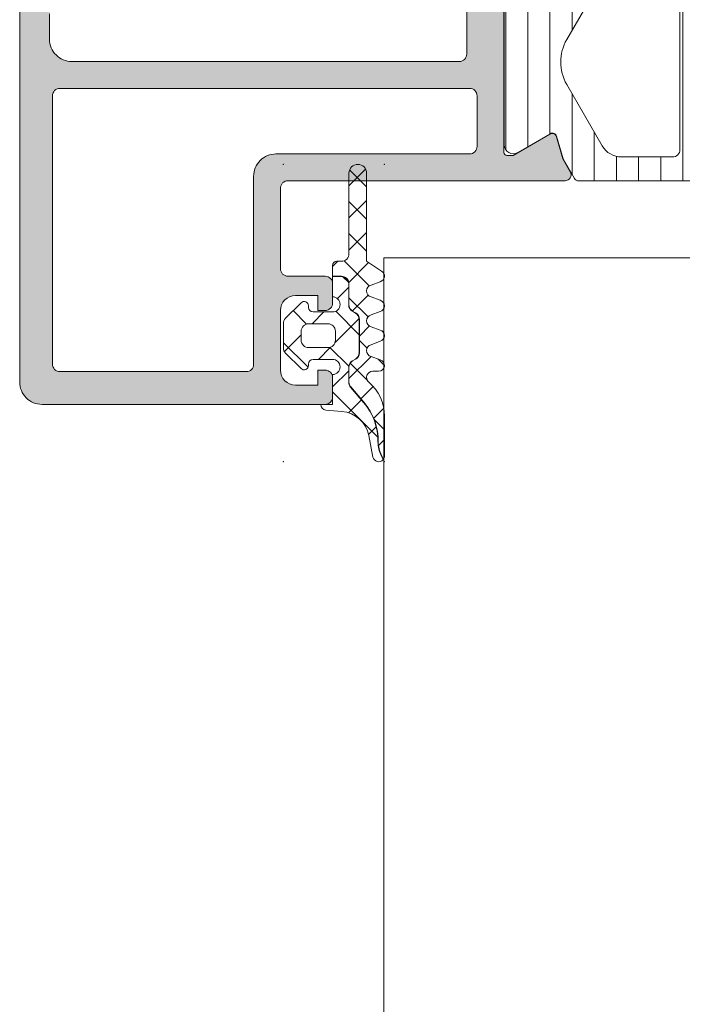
# Model space of a CAD drawing. Header units: millimetres. Extents: x 144573 to 336993, y 74252 to 247042.
# Tile 735 of 1056: x 224704 to 224748, y 185750 to 185816. Entities that reach past the tile are written whole.
import ezdxf

# ---------------------------------------------------------------- set-up
doc = ezdxf.new("R2010")
doc.units = ezdxf.units.MM
doc.layers.add('FASÁDA DETAILNÍ', color=255, linetype='Continuous', lineweight=0)
doc.layers.add('NOVA', color=255, linetype='Continuous', lineweight=0)

# ---------------------------------------------------------------- blocks, each defined once
blk = doc.blocks.new('A$C69D17D4D')
at = {"layer": 'FASÁDA DETAILNÍ'}
h = blk.add_hatch(color=256, dxfattribs=at)
edge = h.paths.add_edge_path(flags=16)
edge.add_ellipse((1561.518074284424, 12439.21063723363), major_axis=(-0.4999740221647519, 0), ratio=1, start_angle=-90.00297707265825, end_angle=0.00297707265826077)
edge.add_line((1561.01810026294, 12439.21061125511), (1561.01810026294, 12421.21061125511))
edge.add_ellipse((1561.518074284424, 12421.2105852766), major_axis=(-0.4999740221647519, 0), ratio=1, start_angle=-0.002977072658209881, end_angle=90.00297707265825)
edge.add_line((1561.51810026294, 12420.71061125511), (1574.01810026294, 12420.71061125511))
edge.add_ellipse((1574.018078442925, 12421.21063307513), major_axis=(-0.500021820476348, 0), ratio=1, start_angle=90.00250027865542, end_angle=179.9974997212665)
edge.add_line((1574.51810026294, 12421.21061125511), (1574.51810026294, 12433.81366225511))
edge.add_ellipse((1576.018099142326, 12433.81366337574), major_axis=(-1.499998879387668, 0), ratio=1, start_angle=-90.00004280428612, end_angle=4.2804259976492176e-05, ccw=False)
edge.add_line((1576.01810026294, 12435.31366225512), (1589.01808826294, 12435.31366225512))
edge.add_ellipse((1589.018088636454, 12435.81366188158), major_axis=(-0.4999996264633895, 0), ratio=1, start_angle=89.99995719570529, end_angle=180.0000428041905)
edge.add_line((1589.518088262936, 12435.81366225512), (1589.518088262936, 12439.21061125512))
edge.add_ellipse((1589.018088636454, 12439.21061162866), major_axis=(-0.49999962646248, 0), ratio=1, start_angle=179.9999571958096, end_angle=270.0000428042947)
edge.add_line((1589.018088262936, 12439.71061125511), (1561.518100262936, 12439.71061125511))
edge = h.paths.add_edge_path()
edge.add_line((1560.318088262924, 12468.51060625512), (1563.318088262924, 12468.51060625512))
edge.add_line((1563.318088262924, 12468.51060625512), (1563.318088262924, 12466.51060625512))
edge.add_arc((1562.81811424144, 12466.5105802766), 0.4999740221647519, -90.00297707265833, 0.0029770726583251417, ccw=False)
edge.add_line((1562.818088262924, 12466.01060625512), (1562.318088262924, 12466.01060625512))
edge.add_line((1562.318088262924, 12466.01060625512), (1562.318088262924, 12467.01060625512))
edge.add_line((1562.318088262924, 12467.01060625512), (1561.318088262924, 12467.01060625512))
edge.add_arc((1561.318152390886, 12466.01054212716), 1.000064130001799, 90.0036740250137, 179.9963259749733)
edge.add_line((1560.318088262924, 12466.01060625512), (1560.318088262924, 12462.01060625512))
edge.add_arc((1561.318118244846, 12462.01063623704), 1.000029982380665, 180.0017177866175, 269.9982822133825)
edge.add_line((1561.318088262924, 12461.01060625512), (1562.318088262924, 12461.01060625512))
edge.add_line((1562.318088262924, 12461.01060625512), (1562.318088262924, 12462.01060625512))
edge.add_line((1562.318088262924, 12462.01060625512), (1562.818088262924, 12462.01060625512))
edge.add_arc((1562.818082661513, 12461.51060065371), 0.5000056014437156, 0.0006418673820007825, 89.9993581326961, ccw=False)
edge.add_line((1563.318088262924, 12461.51060625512), (1563.318088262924, 12458.71060325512))
edge.add_arc((1562.818088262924, 12458.71060325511), 0.5, -180, 0, ccw=False)
edge.add_line((1562.318088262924, 12458.71060325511), (1562.318088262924, 12459.01060625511))
edge.add_arc((1561.818077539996, 12459.01059553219), 0.5000107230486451, 0.001228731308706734, 89.99877126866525)
edge.add_line((1561.818088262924, 12459.51060625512), (1561.318088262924, 12459.51060625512))
edge.add_arc((1561.318156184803, 12459.01053833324), 0.5000679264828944, 90.00778221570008, 179.9922177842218)
edge.add_line((1560.818088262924, 12459.01060625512), (1560.818088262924, 12447.71061125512))
edge.add_arc((1561.318110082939, 12447.71063307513), 0.5000218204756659, 180.0025002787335, 269.9974997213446)
edge.add_line((1561.318088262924, 12447.21061125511), (1561.818088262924, 12447.21061125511))
edge.add_arc((1561.818150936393, 12447.71054858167), 0.4999373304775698, 269.9928172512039, 360.007182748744)
edge.add_line((1562.318088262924, 12447.71061125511), (1562.318088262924, 12448.01061425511))
edge.add_arc((1562.81815106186, 12448.01055145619), 0.500062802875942, 90.0071953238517, 179.9928046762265, ccw=False)
edge.add_line((1562.818088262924, 12448.51061425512), (1567.318088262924, 12448.51061425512))
edge.add_arc((1567.318082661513, 12448.01060865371), 0.5000056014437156, 0.0006418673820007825, 89.9993581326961, ccw=False)
edge.add_line((1567.818088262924, 12448.01061425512), (1567.818088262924, 12447.21061125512))
edge.add_arc((1567.31811424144, 12447.2105852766), 0.4999740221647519, -90.00297707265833, 0.0029770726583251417, ccw=False)
edge.add_line((1567.318088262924, 12446.71061125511), (1565.318088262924, 12446.71061125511))
edge.add_arc((1565.318156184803, 12446.21054333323), 0.5000679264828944, 90.00778221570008, 179.9922177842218)
edge.add_line((1564.818088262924, 12446.21061125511), (1564.818088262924, 12445.71061125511))
edge.add_arc((1564.318150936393, 12445.71054858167), 0.499937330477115, -90.0071827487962, 0.007182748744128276, ccw=False)
edge.add_line((1564.318088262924, 12445.21061125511), (1561.318088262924, 12445.21061125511))
edge.add_arc((1561.318143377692, 12444.71055614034), 0.5000551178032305, 90.00631499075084, 179.993685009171)
edge.add_line((1560.818088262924, 12444.71061125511), (1560.818088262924, 12443.01061425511))
edge.add_arc((1562.318056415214, 12443.01058240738), 1.499968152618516, 179.9987834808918, 270.0012165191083)
edge.add_line((1562.318088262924, 12441.51061425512), (1588.318088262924, 12441.51061425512))
edge.add_arc((1588.318109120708, 12442.01059339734), 0.4999791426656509, 269.9976097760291, 360.002390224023)
edge.add_line((1588.818088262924, 12442.01061425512), (1588.818088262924, 12446.21061125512))
edge.add_arc((1588.318082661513, 12446.2106056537), 0.5000056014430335, 0.000641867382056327, 89.99935813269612)
edge.add_line((1588.318088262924, 12446.71061125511), (1586.318088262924, 12446.71061125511))
edge.add_arc((1586.318110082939, 12447.21063307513), 0.500021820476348, 180.0025002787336, 269.9974997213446, ccw=False)
edge.add_line((1585.818088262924, 12447.21061125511), (1585.818088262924, 12448.01061425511))
edge.add_arc((1586.31814081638, 12448.01056170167), 0.5000525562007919, 90.006021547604, 179.9939784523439, ccw=False)
edge.add_line((1586.318088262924, 12448.51061425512), (1591.318089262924, 12448.51061425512))
edge.add_line((1591.318089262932, 12448.51061425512), (1592.075978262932, 12448.29329325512))
edge.add_arc((1592.158669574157, 12448.58167166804), 0.2999999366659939, 253.9999757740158, 322.0951853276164)
edge.add_arc((1592.632089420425, 12448.21306111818), 0.3000001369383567, 90.0000300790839, 142.0952819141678, ccw=False)
edge.add_line((1592.632089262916, 12448.5130612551), (1594.696236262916, 12448.5130592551))
edge.add_arc((1594.696236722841, 12448.11305986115), 0.3999993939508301, -21.973769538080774, 90.00006587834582, ccw=False)
edge.add_line((1595.067178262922, 12447.96338725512), (1594.250817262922, 12445.94015825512))
edge.add_arc((1594.065347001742, 12446.01499487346), 0.1999993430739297, 245.85890762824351, 338.0260921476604, ccw=False)
edge.add_line((1593.983550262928, 12445.8324872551), (1591.599865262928, 12446.9008072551))
edge.add_arc((1591.518068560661, 12446.71829914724), 0.1999997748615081, 65.8589745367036, 180.819900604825)
edge.add_line((1591.318089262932, 12446.7154372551), (1591.318088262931, 12435.4113572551))
edge.add_arc((1591.50950276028, 12435.40292553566), 0.1916001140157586, 177.4777781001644, 271.0444500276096)
edge.add_line((1591.512995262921, 12435.21135725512), (1591.933579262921, 12435.21135725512))
edge.add_line((1591.933579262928, 12435.21135725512), (1594.399191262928, 12436.64309225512))
edge.add_arc((1594.550002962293, 12436.38375526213), 0.2999997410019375, 15.999971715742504, 120.1791961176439, ccw=False)
edge.add_line((1594.838381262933, 12436.4664462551), (1595.266252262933, 12434.9742852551))
edge.add_line((1595.266252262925, 12434.9742852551), (1595.764664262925, 12434.1110102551))
edge.add_arc((1595.418254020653, 12433.91101030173), 0.4000000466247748, -89.99996529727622, 29.99998843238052, ccw=False)
edge.add_line((1595.418254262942, 12433.51101025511), (1591.310323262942, 12433.51135725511))
edge.add_line((1591.310323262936, 12433.51135725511), (1576.818266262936, 12433.51366225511))
edge.add_arc((1576.818088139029, 12433.01366241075), 0.4999998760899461, 89.97958849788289, 180.0000178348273)
edge.add_line((1576.318088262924, 12433.01366225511), (1576.318088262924, 12427.61062025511))
edge.add_arc((1576.818087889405, 12427.61061988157), 0.49999962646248, 179.9999571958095, 270.0000428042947)
edge.add_line((1576.818088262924, 12427.11062025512), (1579.318088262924, 12427.11062025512))
edge.add_arc((1579.318088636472, 12426.61062062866), 0.4999996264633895, -4.280419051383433e-05, 90.00004280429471, ccw=False)
edge.add_line((1579.818088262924, 12426.61062025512), (1579.818088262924, 12425.31061725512))
edge.add_arc((1579.318109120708, 12425.31059639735), 0.4999791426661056, -90.0023902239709, 0.0023902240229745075, ccw=False)
edge.add_line((1579.318088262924, 12424.81061725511), (1578.818088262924, 12424.81061725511))
edge.add_line((1578.818088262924, 12424.81061725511), (1578.818088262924, 12425.81061725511))
edge.add_line((1578.818088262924, 12425.81061725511), (1577.318088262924, 12425.81061725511))
edge.add_arc((1577.318119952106, 12424.81058556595), 1.000031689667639, 90.00181559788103, 179.9981844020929)
edge.add_line((1576.318088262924, 12424.81061725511), (1576.318088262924, 12420.81061725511))
edge.add_arc((1577.318157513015, 12420.8106865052), 1.00006925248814, 180.0039674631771, 269.9960325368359)
edge.add_line((1577.318088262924, 12419.81061725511), (1578.818088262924, 12419.81061725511))
edge.add_line((1578.818088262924, 12419.81061725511), (1578.818088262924, 12420.81061725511))
edge.add_line((1578.818088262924, 12420.81061725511), (1579.318088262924, 12420.81061725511))
edge.add_arc((1579.31811424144, 12420.31064323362), 0.4999740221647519, -0.0029770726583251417, 90.00297707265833, ccw=False)
edge.add_line((1579.818088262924, 12420.31061725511), (1579.818088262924, 12419.0106142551))
edge.add_arc((1579.318082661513, 12419.01061985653), 0.5000056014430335, 270.0006418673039, 359.99935813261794, ccw=False)
edge.add_line((1579.318088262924, 12418.51061425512), (1560.318088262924, 12418.51061425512))
edge.add_arc((1560.318058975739, 12420.01058496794), 1.49997071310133, 179.9988812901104, 270.0011187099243, ccw=False)
edge.add_line((1558.818088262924, 12420.01061425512), (1558.818088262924, 12467.01060625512))
edge.add_arc((1560.318148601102, 12467.01054591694), 1.500060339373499, 90.00230465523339, 179.997695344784, ccw=False)
h = blk.add_hatch(dxfattribs=at)
h.set_pattern_fill('ANSI31', color=256, scale=0.468, angle=45, style=0)
h.set_pattern_definition([(90, (0, 0), (-1.4859, 3.33066907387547e-16), [])])
edge = h.paths.add_edge_path(flags=16)
edge.add_line((1618.729582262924, 12435.85868625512), (1620.012944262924, 12438.08139625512))
edge.add_ellipse((1618.281219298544, 12439.08126863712), major_axis=(-1.999654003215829, 0), ratio=1, start_angle=149.9984985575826, end_angle=209.999954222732)
edge.add_line((1620.012971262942, 12440.08109425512), (1619.360843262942, 12441.21061225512))
edge.add_ellipse((1616.762763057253, 12439.7106091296), major_axis=(-3.000005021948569, 0), ratio=1, start_angle=210.0000135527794, end_angle=253.9999452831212)
edge.add_line((1617.589679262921, 12442.59439825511), (1613.918657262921, 12443.64704625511))
edge.add_ellipse((1613.780838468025, 12443.16641522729), major_axis=(-0.5000002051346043, 0), ratio=1, start_angle=-106.000007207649, end_angle=0.0007989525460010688)
edge.add_line((1613.28083826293, 12443.16640825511), (1613.28094826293, 12435.60865525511))
edge.add_ellipse((1613.780948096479, 12435.60866508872), major_axis=(-0.4999998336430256, 0), ratio=1, start_angle=0.001126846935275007, end_angle=90.0008212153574)
edge.add_line((1613.780955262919, 12435.1086652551), (1617.430604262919, 12435.1087212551))
edge.add_ellipse((1617.430564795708, 12436.60872050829), major_axis=(-1.49999925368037, 0), ratio=1, start_angle=90.00150753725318, end_angle=149.9984727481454)
edge = h.paths.add_edge_path(flags=16)
edge.add_line((1611.680946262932, 12435.60863725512), (1611.680819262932, 12443.91196725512))
edge.add_ellipse((1611.180818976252, 12443.91195899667), major_axis=(-0.5000002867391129, 0), ratio=1, start_angle=180.0009463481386, end_angle=254.0000560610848)
edge.add_line((1611.318637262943, 12444.3925902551), (1605.365875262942, 12446.0995172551))
edge.add_ellipse((1605.228056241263, 12445.61888652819), major_axis=(-0.4999999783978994, 0), ratio=1, start_angle=-106.0000416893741, end_angle=0.000948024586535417)
edge.add_line((1604.728056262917, 12445.6188782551), (1604.728226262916, 12435.6085242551))
edge.add_ellipse((1605.22822645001, 12435.60853644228), major_axis=(-0.5000001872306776, 0), ratio=1, start_angle=0.00139654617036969, end_angle=90.00089529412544)
edge.add_line((1605.228234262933, 12435.10853625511), (1611.180954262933, 12435.10862625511))
edge.add_ellipse((1611.180945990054, 12435.60862652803), major_axis=(-0.5000002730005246, 0), ratio=1, start_angle=90.00094800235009, end_angle=180.0012292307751)
edge = h.paths.add_edge_path(flags=16)
edge.add_line((1597.363922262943, 12446.1576732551), (1595.530033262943, 12442.98128325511))
edge.add_ellipse((1598.128113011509, 12441.48128339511), major_axis=(-3.000002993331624, 0), ratio=1, start_angle=-29.99996390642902, end_angle=30.00149175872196)
edge.add_line((1595.530073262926, 12439.98121425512), (1597.910568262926, 12435.85833125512))
edge.add_ellipse((1599.209586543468, 12436.60836691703), major_axis=(-1.500000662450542, 0), ratio=1, start_angle=30.00155831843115, end_angle=90.0015171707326)
edge.add_line((1599.20962626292, 12435.10836625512), (1602.62824026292, 12435.10845725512))
edge.add_ellipse((1602.628226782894, 12435.60845673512), major_axis=(-0.4999994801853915, 0), ratio=1, start_angle=90.00154469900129, end_angle=180.0014346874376)
edge.add_line((1603.128226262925, 12435.60846925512), (1603.128045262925, 12445.90778425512))
edge.add_ellipse((1602.128044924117, 12445.90776591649), major_axis=(-1.000000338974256, 0), ratio=1, start_angle=180.0010507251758, end_angle=270.001527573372)
edge.add_line((1602.128018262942, 12446.90776625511), (1598.662920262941, 12446.90767325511))
edge.add_ellipse((1598.662960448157, 12445.4076731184), major_axis=(-1.500000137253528, 0), ratio=1, start_angle=270.0015349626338, end_angle=329.9999969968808)
edge = h.paths.add_edge_path()
edge.add_line((1595.516116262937, 12448.50754125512), (1602.069179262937, 12448.50776325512))
edge.add_arc((1602.069346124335, 12443.5077655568), 4.999997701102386, 73.99997623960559, 90.00191209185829, ccw=False)
edge.add_line((1603.44753426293, 12448.31407125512), (1618.33395226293, 12444.04546025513))
edge.add_arc((1618.471770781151, 12444.52609060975), 0.4999994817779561, 254.0000020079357, 360.0000739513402)
edge.add_line((1618.971770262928, 12444.5260912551), (1618.971770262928, 12448.4094652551))
edge.add_arc((1619.971770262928, 12448.40948525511), 1.0000000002, 0.0011459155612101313, 180.0011459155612, ccw=False)
edge.add_line((1620.971770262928, 12448.40950525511), (1620.971958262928, 12443.71116925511))
edge.add_line((1620.971958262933, 12443.71116925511), (1621.128010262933, 12443.71116925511))
edge.add_arc((1621.128010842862, 12443.4111692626), 0.2999999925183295, 21.973845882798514, 90.00011075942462, ccw=False)
edge.add_line((1621.406217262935, 12443.52342425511), (1622.379404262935, 12441.11152225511))
edge.add_arc((1622.564875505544, 12441.18635885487), 0.2000002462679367, 201.9737977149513, 294.1409822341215)
edge.add_line((1622.646672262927, 12441.0038502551), (1624.245357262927, 12441.7203502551))
edge.add_arc((1624.552095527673, 12441.03594449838), 0.7499997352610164, -1.858486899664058e-05, 114.14105846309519, ccw=False)
edge.add_line((1625.302095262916, 12441.03594425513), (1625.302095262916, 12435.92839525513))
edge.add_arc((1624.702095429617, 12435.92839538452), 0.5999998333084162, 239.857075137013, 359.9999876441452, ccw=False)
edge.add_line((1624.400800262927, 12435.4095302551), (1622.228843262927, 12436.6707462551))
edge.add_arc((1622.078194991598, 12436.4113136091), 0.3000003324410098, 59.85696930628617, 163.9999309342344)
edge.add_line((1621.789816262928, 12436.49400525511), (1621.355549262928, 12434.97953325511))
edge.add_line((1621.355549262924, 12434.9795332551), (1620.593001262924, 12433.6587612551))
edge.add_arc((1620.333194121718, 12433.80876199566), 0.2999999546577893, 267.5366952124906, 329.9998316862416, ccw=False)
edge.add_line((1620.320300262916, 12433.50903925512), (1596.330646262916, 12433.50903925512))
edge.add_arc((1596.310691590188, 12433.80837497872), 0.3000001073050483, 210.000147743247, 273.8138762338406, ccw=False)
edge.add_line((1596.050884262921, 12433.65837425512), (1595.288316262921, 12434.97918025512))
edge.add_line((1595.288316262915, 12434.97918025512), (1594.854049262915, 12436.49365125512))
edge.add_arc((1594.565670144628, 12436.41096010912), 0.3000005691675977, 15.99995676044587, 120.142918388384)
edge.add_line((1594.415022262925, 12436.6703932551), (1592.243066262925, 12435.4091772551))
edge.add_arc((1591.941770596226, 12435.92804267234), 0.6000003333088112, 180.0000398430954, 300.14295234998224, ccw=False)
edge.add_line((1591.341770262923, 12435.92804225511), (1591.341770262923, 12445.83164225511))
edge.add_arc((1592.091770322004, 12445.83164299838), 0.7500000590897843, 65.85897973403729, 180.0000567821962, ccw=False)
edge.add_line((1592.398508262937, 12446.51604925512), (1593.997193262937, 12445.79954925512))
edge.add_arc((1594.078990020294, 12445.98205785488), 0.2000002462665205, 245.8590177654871, 338.0262022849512)
edge.add_line((1594.264461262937, 12445.90722125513), (1595.237920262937, 12448.31979625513))
edge.add_arc((1595.516126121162, 12448.20754209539), 0.2999991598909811, 90.00188279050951, 158.0262614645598, ccw=False)
h = blk.add_hatch(dxfattribs=at)
h.set_pattern_fill('ANSI37', color=256, scale=0.48, angle=180, style=0)
h.set_pattern_definition([(225, (1579.318059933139, 12418.51058654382), (1.077630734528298, -1.077630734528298), []), (315, (1579.318059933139, 12418.51058654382), (1.077630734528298, 1.077630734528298), [])])
edge = h.paths.add_edge_path()
edge.add_line((1582.401476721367, 12425.72477271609), (1583.008534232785, 12425.49751382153))
edge.add_arc((1582.908059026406, 12425.1206776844), 0.3900009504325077, 284.92936879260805, 435.0706312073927, ccw=False)
edge.add_line((1583.008534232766, 12424.74384154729), (1582.401476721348, 12424.51658265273))
edge.add_arc((1582.508060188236, 12424.1206776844), 0.4100009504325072, 105.0676336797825, 254.9323663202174)
edge.add_line((1582.401476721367, 12423.72477271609), (1583.008534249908, 12423.49751381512))
edge.add_arc((1582.908060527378, 12423.1206776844), 0.390000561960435, 284.92915839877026, 435.0708416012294, ccw=False)
edge.add_line((1583.008534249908, 12422.74384155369), (1582.40147673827, 12422.51658265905))
edge.add_arc((1582.508058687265, 12422.1206776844), 0.4100005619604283, 105.0674286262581, 254.9325752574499)
edge.add_line((1582.401476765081, 12421.72477270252), (1583.008534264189, 12421.49751762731))
edge.add_arc((1582.908047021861, 12421.1206349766), 0.3900489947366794, 270.00000000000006, 435.0706831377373, ccw=False)
edge.add_line((1582.908047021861, 12420.73058598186), (1582.508057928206, 12420.73058598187))
edge.add_arc((1582.508057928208, 12420.32058542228), 0.4100005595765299, 90.00000000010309, 229.6800643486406)
edge.add_arc((1580.308088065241, 12417.72829920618), 2.989972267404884, 359.9986695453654, 409.6800621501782, ccw=False)
edge.add_line((1583.298060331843, 12417.72822977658), (1583.298059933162, 12415.05643819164))
edge.add_arc((1582.908059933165, 12415.05588054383), 0.3900003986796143, 324.3594300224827, 360.0819252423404, ccw=False)
edge.add_line((1583.22500872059, 12414.82862787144), (1583.095357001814, 12415.08691913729))
edge.add_arc((1584.873871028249, 12415.97966090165), 1.990000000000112, 179.3811308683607, 206.654791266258, ccw=False)
edge.add_arc((1578.870488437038, 12416.04450778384), 4.013732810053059, 359.381130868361, 400.6411808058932)
edge.add_line((1581.916122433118, 12418.65873130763), (1581.035255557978, 12419.68496264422))
edge.add_arc((1581.403983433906, 12420.0014606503), 0.4859333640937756, 180.0000000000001, 220.6411808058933, ccw=False)
edge.add_line((1580.918050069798, 12420.0014606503), (1580.918050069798, 12420.99905805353))
edge.add_arc((1581.408050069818, 12420.99905805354), 0.4900000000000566, 119.99999999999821, 179.9999999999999, ccw=False)
edge.add_line((1581.163050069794, 12421.42341050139), (1581.363050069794, 12421.53888055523))
edge.add_arc((1581.108050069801, 12421.98055351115), 0.5099999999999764, 299.9999999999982, 360.0000000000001)
edge.add_line((1581.61805006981, 12421.98055351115), (1581.61805006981, 12424.21756335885))
edge.add_arc((1581.108050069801, 12424.21756335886), 0.5100000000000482, 360.0000000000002, 419.999999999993)
edge.add_line((1581.363050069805, 12424.65923631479), (1581.163050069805, 12424.77470636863))
edge.add_arc((1581.408050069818, 12425.19905881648), 0.4899999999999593, 180.0000000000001, 239.999999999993, ccw=False)
edge.add_line((1580.918050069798, 12425.19905881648), (1580.918050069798, 12426.59905652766))
edge.add_arc((1580.408050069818, 12426.59905652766), 0.509999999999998, 360, 450.0000000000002)
edge.add_line((1580.408050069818, 12427.10905652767), (1579.818049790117, 12427.10905652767))
edge.add_line((1579.818049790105, 12427.10905652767), (1579.818050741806, 12427.82067807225))
edge.add_arc((1580.108050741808, 12427.82067768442), 0.2900000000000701, 89.99999999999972, 179.9999233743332, ccw=False)
edge.add_line((1580.108050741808, 12428.1106776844), (1580.40803587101, 12428.11067768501))
edge.add_arc((1580.408217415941, 12428.62049967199), 0.5098220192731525, 269.9795972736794, 360.024286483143)
edge.add_line((1580.91803938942, 12428.62071577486), (1580.918069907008, 12434.02067872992))
edge.add_arc((1581.50806838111, 12434.02067539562), 0.5899984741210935, -2.1772166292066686e-09, 179.9996761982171, ccw=False)
edge.add_line((1582.098066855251, 12434.02067539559), (1582.098066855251, 12428.11526714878))
edge.add_line((1582.098066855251, 12428.11526714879), (1583.102821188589, 12427.45856359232))
edge.add_arc((1582.908060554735, 12427.12067585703), 0.3899997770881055, 284.9297590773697, 420.0405788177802, ccw=False)
edge.add_line((1583.008538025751, 12426.74384153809), (1582.401476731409, 12426.51658265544))
edge.add_arc((1582.508060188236, 12426.1206776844), 0.4100009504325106, 105.0676322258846, 254.9323663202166)
h = blk.add_hatch(dxfattribs=at)
h.set_pattern_fill('ANSI37', color=256, scale=0.625, angle=180, style=0)
h.set_pattern_definition([(225, (1579.318059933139, 12418.51058654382), (1.403165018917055, -1.403165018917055), []), (315, (1579.318059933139, 12418.51058654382), (1.403165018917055, 1.403165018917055), [])])
edge = h.paths.add_edge_path()
edge.add_arc((1577.908066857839, 12425.1205382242), 0.2900050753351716, 0.0005107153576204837, 135.0024366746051, ccw=False)
edge.add_line((1578.198071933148, 12425.12054080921), (1578.198071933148, 12425.02054654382))
edge.add_arc((1578.508071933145, 12425.02054654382), 0.3099999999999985, 179.9999999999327, 270.0000000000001)
edge.add_line((1578.508071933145, 12424.71054654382), (1579.808047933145, 12424.71054654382))
edge.add_arc((1579.808047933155, 12425.22054654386), 0.5100000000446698, 269.9999999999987, 448.8764798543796)
edge.add_line((1579.818047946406, 12425.73044849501), (1579.818049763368, 12427.08905652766))
edge.add_line((1579.818049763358, 12427.08905652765), (1580.408050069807, 12427.08905652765))
edge.add_arc((1580.408050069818, 12426.59905652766), 0.4900000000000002, 360, 449.9999999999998, ccw=False)
edge.add_line((1580.898050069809, 12426.59905652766), (1580.898050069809, 12425.19905881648))
edge.add_arc((1581.408050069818, 12425.19905881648), 0.5099999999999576, 179.9999999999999, 239.9999999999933)
edge.add_line((1581.153050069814, 12424.75738586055), (1581.353050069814, 12424.64191580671))
edge.add_arc((1581.108050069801, 12424.21756335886), 0.4900000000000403, 359.9999999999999, 419.9999999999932, ccw=False)
edge.add_line((1581.598050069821, 12424.21756335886), (1581.598050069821, 12421.98055351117))
edge.add_arc((1581.108050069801, 12421.98055351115), 0.4899999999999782, 299.9999999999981, 359.9999999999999, ccw=False)
edge.add_line((1581.353050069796, 12421.5562010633), (1581.153050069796, 12421.44073100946))
edge.add_arc((1581.408050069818, 12420.99905805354), 0.5100000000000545, 119.9999999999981, 180.0000000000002)
edge.add_line((1580.898050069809, 12420.99905805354), (1580.898050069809, 12420.00146065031))
edge.add_arc((1581.403983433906, 12420.0014606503), 0.5059333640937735, 180, 220.6411808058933)
edge.add_line((1581.020079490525, 12419.67193624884), (1581.900946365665, 12418.64570491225))
edge.add_arc((1578.870488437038, 12416.04450778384), 3.993732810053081, 359.381130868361, 400.6411808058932, ccw=False)
edge.add_arc((1584.873871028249, 12415.97966090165), 2.010000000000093, 179.3811308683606, 206.6547912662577)
edge.add_line((1583.077482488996, 12415.07794685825), (1583.211523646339, 12414.81091098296))
edge.add_arc((1582.908059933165, 12415.05588054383), 0.3900003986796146, 191.0105624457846, 321.08797067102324, ccw=False)
edge.add_line((1582.525238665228, 12414.9813943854), (1582.245637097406, 12416.41948521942))
edge.add_arc((1580.272583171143, 12416.03587317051), 2.010000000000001, 371.0024964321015, 445.0047506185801)
edge.add_line((1580.447600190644, 12418.03823903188), (1579.374640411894, 12418.13202120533))
edge.add_arc((1579.408061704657, 12418.52058831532), 0.3900017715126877, 181.4698736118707, 265.0839953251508, ccw=False)
edge.add_line((1579.018188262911, 12418.51058425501), (1579.818059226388, 12418.51058425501))
edge.add_line((1579.818059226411, 12418.51058425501), (1579.818047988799, 12420.51066359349))
edge.add_arc((1579.808047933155, 12421.02056554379), 0.5100000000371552, 271.1235249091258, 450)
edge.add_line((1579.808047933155, 12421.53056554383), (1578.508071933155, 12421.53056554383))
edge.add_arc((1578.508071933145, 12421.22056554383), 0.3100000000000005, 90.00000000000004, 180.0000000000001)
edge.add_line((1578.198071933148, 12421.22056554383), (1578.198071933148, 12421.12054054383))
edge.add_arc((1577.908056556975, 12421.12056873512), 0.2900153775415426, 225.0033144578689, 359.9944304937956, ccw=False)
edge.add_line((1577.70299658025, 12420.91548503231), (1576.661699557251, 12421.95604945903))
edge.add_arc((1577.008059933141, 12422.30265368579), 0.4900000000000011, 180.0000000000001, 225.0201621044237, ccw=False)
edge.add_line((1576.518059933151, 12422.30265368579), (1576.518059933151, 12423.93870212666))
edge.add_arc((1577.008059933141, 12423.93870212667), 0.4899999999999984, 134.9723007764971, 179.9999999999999, ccw=False)
edge.add_line((1576.661745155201, 12424.28535191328), (1577.702993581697, 12425.32559405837))
edge = h.paths.add_edge_path()
edge.add_arc((1579.508081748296, 12423.42056935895), 0.4999901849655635, 360.0000000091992, 450.0000000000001)
edge.add_line((1579.508081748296, 12423.92055954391), (1578.208071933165, 12423.92055954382))
edge.add_arc((1578.208053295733, 12423.42057818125), 0.4999813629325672, 449.9978642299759, 540.0021357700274)
edge.add_line((1577.708071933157, 12423.42055954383), (1577.708071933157, 12422.82055254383))
edge.add_arc((1578.208053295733, 12422.8205339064), 0.4999813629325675, 179.9978642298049, 270.002135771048)
edge.add_line((1578.208071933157, 12422.32055254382), (1579.508081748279, 12422.32055254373))
edge.add_arc((1579.508081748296, 12422.8205427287), 0.4999901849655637, 270, 360)
edge.add_line((1580.008071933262, 12422.8205427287), (1580.008071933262, 12423.42056935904))
for points in [[(1560.818088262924, 12444.71061125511), (1560.818088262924, 12443.01061425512), (1560.818088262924, 12443.01061425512, 0.414226), (1562.318088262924, 12441.51061425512), (1588.318088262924, 12441.51061425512), (1588.318088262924, 12441.51061425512, 0.414238), (1588.818088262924, 12442.01061425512), (1588.818088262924, 12446.21061125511)], [(1591.318089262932, 12446.7154372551), (1591.318088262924, 12435.4113572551), (1591.318088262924, 12435.4113572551, 0.432566), (1591.512995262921, 12435.21135725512), (1591.933579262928, 12435.21135725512), (1594.399191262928, 12436.64309225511), (1594.399191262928, 12436.64309225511, -0.488701), (1594.838381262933, 12436.4664462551), (1595.266252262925, 12434.9742852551), (1595.764664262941, 12434.11101025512), (1595.764664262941, 12434.11101025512, -0.57735), (1595.418254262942, 12433.51101025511), (1591.310323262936, 12433.51135725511), (1576.818266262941, 12433.51366225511), (1576.818266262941, 12433.51366225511, 0.414318), (1576.318088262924, 12433.01366225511), (1576.318088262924, 12427.61062025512), (1576.318088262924, 12427.61062025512, 0.414214), (1576.818088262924, 12427.11062025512), (1579.318088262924, 12427.11062025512), (1579.318088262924, 12427.11062025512, -0.414214), (1579.818088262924, 12426.61062025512), (1579.818088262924, 12425.31061725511), (1579.818088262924, 12425.31061725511, -0.414238), (1579.318088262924, 12424.81061725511), (1578.818088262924, 12424.81061725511), (1578.818088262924, 12425.81061725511), (1577.318088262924, 12425.81061725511), (1577.318088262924, 12425.81061725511, 0.414195), (1576.318088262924, 12424.81061725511), (1576.318088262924, 12420.81061725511), (1576.318088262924, 12420.81061725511, 0.414173), (1577.318088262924, 12419.81061725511), (1578.818088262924, 12419.81061725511), (1578.818088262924, 12420.81061725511), (1579.318088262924, 12420.81061725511), (1579.318088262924, 12420.81061725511, -0.414244), (1579.818088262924, 12420.31061725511), (1579.818088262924, 12419.01061425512), (1579.818088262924, 12419.01061425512, -0.414207), (1579.318088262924, 12418.51061425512), (1560.318088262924, 12418.51061425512), (1560.318088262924, 12418.51061425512, -0.414225), (1558.818088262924, 12420.01061425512), (1558.818088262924, 12467.01060625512)], [(1620.320300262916, 12433.50903925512), (1596.330646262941, 12433.50903925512), (1596.330646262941, 12433.50903925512, -0.285866), (1596.050884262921, 12433.65837425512), (1595.288316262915, 12434.97918025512), (1594.85404926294, 12436.49365125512), (1594.85404926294, 12436.49365125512, 0.488505), (1594.415022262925, 12436.6703932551), (1592.243066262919, 12435.40917725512), (1592.243066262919, 12435.40917725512, -0.578182), (1591.341770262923, 12435.92804225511), (1591.341770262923, 12445.8316422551)]]:
    blk.add_lwpolyline(points, format="xyb", dxfattribs=at)
at = {"layer": 'FASÁDA DETAILNÍ', "extrusion": (0, 0, -1)}
for points in [[(-1597.363922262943, 12446.1576732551), (-1595.530033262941, 12442.98128325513), (-1595.530033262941, 12442.98128325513, -0.267956), (-1595.530073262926, 12439.98121425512), (-1597.910568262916, 12435.85833125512), (-1597.910568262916, 12435.85833125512, -0.267949), (-1599.20962626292, 12435.10836625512), (-1602.628240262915, 12435.10845725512), (-1602.628240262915, 12435.10845725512, -0.414213), (-1603.128226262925, 12435.60846925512), (-1603.128045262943, 12445.90778425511), (-1603.128045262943, 12445.90778425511, -0.414216), (-1602.128018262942, 12446.90776625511), (-1598.662920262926, 12446.9076732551), (-1598.662920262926, 12446.9076732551, -0.267942), (-1597.363922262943, 12446.1576732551)], [(-1561.51810026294, 12439.71061125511, -0.414244), (-1561.01810026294, 12439.21061125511), (-1561.01810026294, 12421.21061125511), (-1561.01810026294, 12421.21061125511, -0.414244), (-1561.51810026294, 12420.71061125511), (-1574.01810026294, 12420.71061125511), (-1574.01810026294, 12420.71061125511, -0.414188), (-1574.51810026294, 12421.21061125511), (-1574.51810026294, 12433.81366225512), (-1574.51810026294, 12433.81366225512, 0.414214), (-1576.01810026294, 12435.31366225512), (-1589.018088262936, 12435.31366225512), (-1589.018088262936, 12435.31366225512, -0.414214), (-1589.518088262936, 12435.81366225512), (-1589.518088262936, 12439.21061125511), (-1589.518088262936, 12439.21061125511, -0.414214), (-1589.018088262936, 12439.71061125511), (-1561.51810026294, 12439.71061125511)]]:
    blk.add_lwpolyline(points, format="xyb", close=True, dxfattribs=at)
at = {"layer": 'FASÁDA DETAILNÍ', "color": 7}
for points in [[(1582.401476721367, 12425.72477271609), (1583.008534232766, 12425.49751382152, -0.7683067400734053), (1583.008534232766, 12424.74384154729), (1582.401476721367, 12424.51658265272, 0.7663896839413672), (1582.401476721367, 12423.72477271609), (1583.008534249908, 12423.49751381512, -0.7683096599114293), (1583.008534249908, 12422.74384155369), (1582.401476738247, 12422.51658265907, 0.766392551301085), (1582.401476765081, 12421.72477270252), (1583.008534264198, 12421.49751762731, -0.8775222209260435), (1582.908047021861, 12420.73058598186), (1582.508057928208, 12420.73058598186, 0.6981291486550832), (1582.242764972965, 12420.00798326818, -0.2202365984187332), (1583.298060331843, 12417.72822977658), (1583.298059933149, 12415.05643819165, -0.1571434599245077), (1583.22500872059, 12414.82862787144), (1583.095357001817, 12415.08691913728, -0.1195687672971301), (1582.883987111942, 12416.00115507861, 0.1820014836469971), (1581.916122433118, 12418.65873130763), (1581.035255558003, 12419.68496264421, -0.1792130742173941), (1580.918050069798, 12420.0014606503), (1580.918050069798, 12420.99905805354, -0.2679491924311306), (1581.163050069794, 12421.42341050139), (1581.363050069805, 12421.53888055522, 0.2679491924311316), (1581.61805006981, 12421.98055351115), (1581.61805006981, 12424.21756335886, 0.2679491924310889), (1581.363050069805, 12424.65923631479), (1581.163050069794, 12424.77470636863, -0.2679491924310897), (1580.918050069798, 12425.19905881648), (1580.918050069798, 12426.59905652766, 0.4142135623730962), (1580.408050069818, 12427.10905652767), (1579.818049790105, 12427.10905652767), (1579.8180507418, 12427.82067807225, -0.4142131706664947), (1580.108050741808, 12428.1106776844), (1580.40803587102, 12428.11067768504, 0.414442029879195), (1580.91803938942, 12428.62071577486), (1580.918069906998, 12434.02067872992, -0.999997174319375), (1582.098066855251, 12434.02067539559), (1582.098066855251, 12428.11526714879), (1583.102821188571, 12427.45856359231, -0.6688782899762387), (1583.008538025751, 12426.74384153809), (1582.401476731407, 12426.51658265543, 0.7663896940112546), (1582.401476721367, 12425.72477271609)], [(1577.702993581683, 12425.32559405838, -0.6681907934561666), (1578.198071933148, 12425.12054080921), (1578.198071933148, 12425.02054654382, 0.41421356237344), (1578.508071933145, 12424.71054654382), (1579.808047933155, 12424.71054654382, 0.9902431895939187), (1579.818047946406, 12425.73044849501), (1579.818049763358, 12427.08905652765), (1580.408050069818, 12427.08905652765, -0.4142135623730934), (1580.898050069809, 12426.59905652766), (1580.898050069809, 12425.19905881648, 0.267949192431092), (1581.153050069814, 12424.75738586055), (1581.353050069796, 12424.64191580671, -0.2679491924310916), (1581.598050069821, 12424.21756335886), (1581.598050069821, 12421.98055351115, -0.267949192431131), (1581.353050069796, 12421.5562010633), (1581.153050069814, 12421.44073100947, 0.2679491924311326), (1580.898050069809, 12420.99905805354), (1580.898050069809, 12420.0014606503, 0.1792130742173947), (1581.020079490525, 12419.67193624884), (1581.900946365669, 12418.64570491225, -0.1820014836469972), (1582.863988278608, 12416.00137110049, 0.1195687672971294), (1583.077482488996, 12415.07794685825), (1583.211523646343, 12414.81091098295, -0.6375452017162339), (1582.525238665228, 12414.9813943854), (1582.245637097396, 12416.41948521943, 0.3346062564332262), (1580.447600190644, 12418.03823903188), (1579.374640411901, 12418.13202120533, -0.381933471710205), (1579.018188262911, 12418.51058425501), (1579.818059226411, 12418.51058425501), (1579.818047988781, 12420.51066359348, 0.9902431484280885), (1579.808047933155, 12421.53056554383), (1578.508071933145, 12421.53056554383, 0.414213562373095), (1578.198071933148, 12421.22056554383), (1578.198071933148, 12421.12054054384, -0.6681225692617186), (1577.70299658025, 12420.91548503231), (1576.661699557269, 12421.95604945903, -0.1990038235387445), (1576.518059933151, 12422.30265368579), (1576.518059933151, 12423.93870212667, -0.199038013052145), (1576.661745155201, 12424.28535191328), (1577.702993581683, 12425.32559405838)], [(1580.008071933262, 12423.42056935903, 0.4142135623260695), (1579.508081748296, 12423.92055954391), (1578.208071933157, 12423.92055954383, 0.4142353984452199), (1577.708071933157, 12423.42055954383), (1577.708071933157, 12422.82055254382, 0.4142353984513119), (1578.208071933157, 12422.32055254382), (1579.508081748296, 12422.32055254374, 0.4142135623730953), (1580.008071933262, 12422.8205427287), (1580.008071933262, 12423.42056935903)]]:
    blk.add_lwpolyline(points, format="xyb", close=True, dxfattribs=at)
at = {"layer": 'FASÁDA DETAILNÍ'}
blk.add_lwpolyline([(1627.253972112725, 12040.64530968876), (1627.253972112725, 12428.33608654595), (1583.253972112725, 12428.33608654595), (1583.253972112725, 12040.64530968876), (1583.253972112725, 11959.6744308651), (1627.253972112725, 11959.6744308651)], close=True, dxfattribs=at)
for p in [(1576.518059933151, 12434.61058654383), (1583.298059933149, 12434.61058654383), (1576.518059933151, 12414.68058654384), (1583.298059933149, 12414.68058654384)]:
    blk.add_point(p, dxfattribs=at)

msp = doc.modelspace()

# ---------------------------------------------------------------- block references
at = {"layer": 'NOVA', "ltscale": 300}
msp.add_blockref('A$C69D17D4D', (223144.9987451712, 173371.2585875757), dxfattribs=at)

doc.saveas('drawing.dxf')
